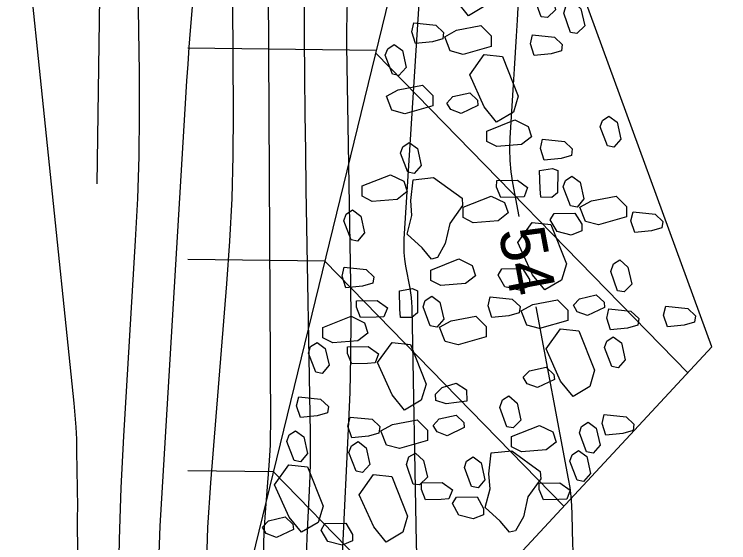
# Model space of a CAD drawing. Extents: x 2384780 to 2405861, y 547869 to 573706.
# Drawn here: x 2395733.03 to 2395764.13, y 554977.54 to 555000.54 of the extents above; entities that cross this region are included whole.
import ezdxf

# ---------------------------------------------------------------- set-up
doc = ezdxf.new("R2010")
doc.units = 0
for name, color, linetype in [('Old_Level_59', 7, 'Continuous'), ('Old_Level_6', 7, 'Continuous'), ('Old_Level_60', 7, 'Continuous'), ('Old_Level_61', 7, 'Continuous'), ('Old_Level_63', 7, 'Continuous')]:
    doc.layers.add(name, color=color, linetype=linetype)

msp = doc.modelspace()

# ---------------------------------------------------------------- linework, layer by layer
at = {"layer": 'Old_Level_59'}
msp.add_line((2395745.21652, 555642.5327), (2395736.63026, 554993.15804), dxfattribs=at)
at = {"layer": 'Old_Level_6'}
for p, q in [((2395740.58375, 554965.35), (2395752.76225, 555015.2)), ((2395763.39525, 554986.06325), (2395752.76225, 555015.2)), ((2395748.795, 554998.96075), (2395740.58975, 554999.0645)), ((2395748.7935, 554998.837), (2395762.3475, 554984.93525)), ((2395746.55525, 554989.79325), (2395740.588, 554989.86875)), ((2395746.55525, 554989.79325), (2395756.9535, 554979.12825)), ((2395744.11375, 554965.30525), (2395763.39525, 554986.06325)), ((2395744.31575, 554980.62625), (2395740.5865, 554980.6735)), ((2395744.31575, 554980.62625), (2395751.50025, 554973.2575))]:
    msp.add_line(p, q, dxfattribs=at)
for points in [[(2395752.8005, 555000.4735), (2395752.2625, 555001.13475), (2395751.62975, 555002.54075), (2395752.257, 555003.415), (2395753.05775, 555003.3265), (2395753.74125, 555001.60575), (2395753.5295, 555000.905), (2395752.8005, 555000.4735)], [(2395756.06625, 555001.78475), (2395756.4215, 555001.46475), (2395756.588, 555000.7325), (2395756.2485, 555000.3965), (2395755.968, 555000.435), (2395755.67125, 555001.27975), (2395755.78475, 555001.61675), (2395756.06625, 555001.78475)], [(2395757.34475, 555001.0935), (2395757.69975, 555000.774), (2395757.86625, 555000.041), (2395757.527, 554999.70525), (2395757.246, 554999.74375), (2395756.94925, 555000.5885), (2395757.06325, 555000.9255), (2395757.34475, 555001.0935)], [(2395751.683, 554999.47325), (2395751.23225, 554999.344), (2395750.501, 554999.27125), (2395750.334, 554999.77875), (2395750.4285, 555000.17225), (2395751.3855, 555000.0745), (2395751.72125, 554999.755), (2395751.683, 554999.47325)], [(2395751.77275, 554999.566), (2395752.28025, 554999.84525), (2395753.349, 555000.0485), (2395753.79825, 554999.59725), (2395753.79625, 554999.14625), (2395752.5765, 554998.7955), (2395752.0145, 554998.947), (2395751.77275, 554999.566)], [(2395756.84925, 554998.94875), (2395756.3985, 554998.8195), (2395755.66725, 554998.74675), (2395755.50025, 554999.254), (2395755.59475, 554999.64725), (2395756.55175, 554999.54975), (2395756.8875, 554999.23), (2395756.84925, 554998.94875)], [(2395749.57625, 554999.22675), (2395749.9315, 554998.9625), (2395750.09775, 554998.23075), (2395749.77775, 554997.87625), (2395749.4965, 554997.93325), (2395749.181, 554998.75975), (2395749.294, 554999.0405), (2395749.57625, 554999.22675)], [(2395754.02875, 554995.84475), (2395753.49025, 554996.5065), (2395752.8575, 554997.91175), (2395753.48525, 554998.7865), (2395754.28525, 554998.69825), (2395754.96875, 554996.97725), (2395754.7575, 554996.277), (2395754.02875, 554995.84475)], [(2395749.23025, 554996.9805), (2395749.73775, 554997.25975), (2395750.8065, 554997.463), (2395751.25575, 554997.01175), (2395751.25375, 554996.56075), (2395750.034, 554996.21), (2395749.472, 554996.3615), (2395749.23025, 554996.9805)], [(2395751.866, 554996.676), (2395752.12975, 554996.95625), (2395752.86125, 554997.12225), (2395753.1975, 554996.80225), (2395753.216, 554996.577), (2395752.4825, 554996.22325), (2395752.03325, 554996.394), (2395751.866, 554996.676)], [(2395755.5495, 554995.21), (2395755.11725, 554994.874), (2395754.03425, 554994.785), (2395753.59825, 554995.01075), (2395753.6, 554995.4605), (2395754.82075, 554995.94325), (2395755.40125, 554995.6605), (2395755.5495, 554995.21)], [(2395758.9165, 554996.10675), (2395759.27175, 554995.84275), (2395759.4375, 554995.111), (2395759.13625, 554994.756), (2395758.85525, 554994.8135), (2395758.539, 554995.6395), (2395758.63425, 554995.91975), (2395758.9165, 554996.10675)], [(2395750.227, 554994.96225), (2395750.58225, 554994.69825), (2395750.748, 554993.9665), (2395750.44675, 554993.6115), (2395750.16575, 554993.669), (2395749.8495, 554994.495), (2395749.94475, 554994.77525), (2395750.227, 554994.96225)], [(2395757.285, 554994.401), (2395756.83425, 554994.27175), (2395756.103, 554994.199), (2395755.936, 554994.70625), (2395756.0305, 554995.0995), (2395756.9875, 554995.002), (2395757.32325, 554994.68225), (2395757.285, 554994.401)], [(2395755.95725, 554992.5785), (2395755.9215, 554992.93825), (2395755.90275, 554993.736), (2395756.46775, 554993.83075), (2395756.695, 554993.73875), (2395756.684, 554992.7695), (2395756.43975, 554992.56875), (2395755.95725, 554992.5785)], [(2395750.13375, 554992.8235), (2395749.70075, 554992.4875), (2395748.61825, 554992.3985), (2395748.18225, 554992.624), (2395748.18425, 554993.07375), (2395749.405, 554993.55675), (2395749.98525, 554993.274), (2395750.13375, 554992.8235)], [(2395751.289, 554993.442), (2395752.5235, 554992.5375), (2395752.55, 554992.21475), (2395751.9945, 554991.432), (2395751.79425, 554990.56725), (2395751.45025, 554989.95375), (2395751.19575, 554989.89075), (2395750.78275, 554990.37275), (2395750.136, 554990.9705), (2395750.34375, 554991.788), (2395750.2905, 554992.4335), (2395750.39125, 554993.342), (2395751.289, 554993.442)], [(2395757.3105, 554993.5005), (2395757.66575, 554993.23625), (2395757.8315, 554992.50475), (2395757.53025, 554992.1495), (2395757.24925, 554992.207), (2395756.933, 554993.03275), (2395757.02825, 554993.3135), (2395757.3105, 554993.5005)], [(2395755.22975, 554992.6035), (2395754.892, 554992.5855), (2395754.21725, 554992.56975), (2395754.03175, 554993.02), (2395754.032, 554993.30175), (2395754.93225, 554993.317), (2395755.38125, 554992.9965), (2395755.22975, 554992.6035)], [(2395754.52675, 554991.89425), (2395754.09375, 554991.55825), (2395753.01125, 554991.46925), (2395752.57525, 554991.69475), (2395752.57725, 554992.1445), (2395753.798, 554992.6275), (2395754.37825, 554992.34475), (2395754.52675, 554991.89425)], [(2395757.65475, 554992.1495), (2395758.1625, 554992.42875), (2395759.231, 554992.63175), (2395759.6805, 554992.1805), (2395759.678, 554991.7295), (2395758.45875, 554991.37875), (2395757.89675, 554991.53), (2395757.65475, 554992.1495)], [(2395747.76075, 554992.02475), (2395748.116, 554991.7605), (2395748.28175, 554991.029), (2395747.9805, 554990.67375), (2395747.6995, 554990.73125), (2395747.38325, 554991.557), (2395747.4785, 554991.83775), (2395747.76075, 554992.02475)], [(2395757.732, 554991.12025), (2395757.281, 554990.93425), (2395756.663, 554991.08725), (2395756.36525, 554991.59425), (2395756.5345, 554991.875), (2395757.4355, 554991.88975), (2395757.7335, 554991.4015), (2395757.732, 554991.12025)], [(2395761.228, 554991.243), (2395760.77725, 554991.11375), (2395760.046, 554991.041), (2395759.879, 554991.54825), (2395759.9735, 554991.9415), (2395760.9305, 554991.844), (2395761.26625, 554991.52425), (2395761.228, 554991.243)], [(2395756.127, 554988.5425), (2395755.589, 554989.20375), (2395754.95625, 554990.60975), (2395755.5835, 554991.484), (2395756.38425, 554991.3955), (2395757.06775, 554989.67475), (2395756.856, 554988.974), (2395756.127, 554988.5425)], [(2395753.11375, 554989.1615), (2395752.68125, 554988.825), (2395751.5985, 554988.73625), (2395751.162, 554988.96175), (2395751.164, 554989.41225), (2395752.38475, 554989.89475), (2395752.96525, 554989.61175), (2395753.11375, 554989.1615)], [(2395759.39275, 554989.85375), (2395759.748, 554989.53375), (2395759.9145, 554988.8015), (2395759.575, 554988.4655), (2395759.2945, 554988.504), (2395758.99775, 554989.34875), (2395759.11125, 554989.68575), (2395759.39275, 554989.85375)], [(2395748.64875, 554988.83875), (2395748.198, 554988.7095), (2395747.46675, 554988.63675), (2395747.29975, 554989.144), (2395747.39425, 554989.53725), (2395748.35125, 554989.43975), (2395748.687, 554989.12), (2395748.64875, 554988.83875)], [(2395755.4585, 554988.71425), (2395755.008, 554988.5285), (2395754.39, 554988.68125), (2395754.09175, 554989.18825), (2395754.2615, 554989.4695), (2395755.16175, 554989.48375), (2395755.46, 554988.99525), (2395755.4585, 554988.71425)], [(2395749.852, 554987.35125), (2395749.81625, 554987.711), (2395749.7975, 554988.50875), (2395750.3625, 554988.6035), (2395750.58975, 554988.5115), (2395750.57875, 554987.54225), (2395750.3345, 554987.3415), (2395749.852, 554987.35125)], [(2395749.1245, 554987.37625), (2395748.78675, 554987.35825), (2395748.112, 554987.3425), (2395747.9265, 554987.79275), (2395747.92675, 554988.0745), (2395748.827, 554988.08975), (2395749.276, 554987.76925), (2395749.1245, 554987.37625)], [(2395751.20525, 554988.27325), (2395751.5605, 554988.009), (2395751.72625, 554987.2775), (2395751.425, 554986.92225), (2395751.144, 554986.97975), (2395750.82775, 554987.8055), (2395750.923, 554988.08625), (2395751.20525, 554988.27325)], [(2395755.0095, 554987.54225), (2395754.55875, 554987.413), (2395753.8275, 554987.34025), (2395753.6605, 554987.84775), (2395753.755, 554988.24125), (2395754.712, 554988.1435), (2395755.04775, 554987.824), (2395755.0095, 554987.54225)], [(2395755.09925, 554987.635), (2395755.60675, 554987.91425), (2395756.6755, 554988.1175), (2395757.12475, 554987.66625), (2395757.12275, 554987.21525), (2395755.903, 554986.8645), (2395755.341, 554987.016), (2395755.09925, 554987.635)], [(2395757.37225, 554987.8795), (2395757.63575, 554988.16025), (2395758.36825, 554988.326), (2395758.7045, 554988.006), (2395758.722, 554987.781), (2395757.9895, 554987.427), (2395757.54025, 554987.59775), (2395757.37225, 554987.8795)], [(2395762.64925, 554987.13525), (2395762.1985, 554987.006), (2395761.46725, 554986.93325), (2395761.30025, 554987.4405), (2395761.39475, 554987.83375), (2395762.35175, 554987.73625), (2395762.6875, 554987.4165), (2395762.64925, 554987.13525)], [(2395760.17575, 554987.01775), (2395759.725, 554986.8885), (2395758.99375, 554986.81575), (2395758.82675, 554987.323), (2395758.92125, 554987.71625), (2395759.87825, 554987.61875), (2395760.214, 554987.299), (2395760.17575, 554987.01775)], [(2395748.4215, 554986.667), (2395747.9885, 554986.331), (2395746.906, 554986.242), (2395746.47, 554986.4675), (2395746.472, 554986.91725), (2395747.69275, 554987.40025), (2395748.273, 554987.1175), (2395748.4215, 554986.667)], [(2395751.5495, 554986.92225), (2395752.05725, 554987.2015), (2395753.12575, 554987.4045), (2395753.57525, 554986.95325), (2395753.57275, 554986.50225), (2395752.3535, 554986.1515), (2395751.7915, 554986.30275), (2395751.5495, 554986.92225)], [(2395757.35525, 554983.91375), (2395756.81675, 554984.5755), (2395756.184, 554985.98075), (2395756.81175, 554986.8555), (2395757.61175, 554986.76725), (2395758.29525, 554985.04625), (2395758.084, 554984.346), (2395757.35525, 554983.91375)], [(2395746.21475, 554986.264), (2395746.57, 554985.99975), (2395746.73575, 554985.26825), (2395746.4345, 554984.913), (2395746.1535, 554984.9705), (2395745.83725, 554985.79625), (2395745.9325, 554986.077), (2395746.21475, 554986.264)], [(2395750.02175, 554983.31525), (2395749.48375, 554983.9765), (2395748.851, 554985.3825), (2395749.47825, 554986.25675), (2395750.279, 554986.16825), (2395750.9625, 554984.4475), (2395750.75075, 554983.74675), (2395750.02175, 554983.31525)], [(2395759.10775, 554986.5055), (2395759.463, 554986.2415), (2395759.62875, 554985.50975), (2395759.3275, 554985.15475), (2395759.0465, 554985.21225), (2395758.73025, 554986.03825), (2395758.8255, 554986.3185), (2395759.10775, 554986.5055)], [(2395748.741, 554985.3675), (2395748.4035, 554985.35), (2395747.728, 554985.33425), (2395747.5425, 554985.784), (2395747.544, 554986.06625), (2395748.44375, 554986.081), (2395748.893, 554985.76075), (2395748.741, 554985.3675)], [(2395755.1925, 554984.745), (2395755.45625, 554985.02525), (2395756.18775, 554985.19125), (2395756.524, 554984.87125), (2395756.5425, 554984.646), (2395755.809, 554984.29225), (2395755.35975, 554984.463), (2395755.1925, 554984.745)], [(2395751.37275, 554984.0155), (2395751.655, 554984.29575), (2395752.2745, 554984.481), (2395752.723, 554984.19775), (2395752.74025, 554983.70975), (2395751.83975, 554983.5825), (2395751.39025, 554983.73375), (2395751.37275, 554984.0155)], [(2395746.668, 554983.19275), (2395746.21725, 554983.0635), (2395745.486, 554982.99075), (2395745.319, 554983.498), (2395745.4135, 554983.89125), (2395746.3705, 554983.79375), (2395746.70625, 554983.474), (2395746.668, 554983.19275)], [(2395754.566, 554983.93525), (2395754.921, 554983.61575), (2395755.0875, 554982.88275), (2395754.74825, 554982.547), (2395754.46725, 554982.5855), (2395754.1705, 554983.43025), (2395754.2845, 554983.76725), (2395754.566, 554983.93525)], [(2395751.267, 554982.65225), (2395751.5305, 554982.933), (2395752.263, 554983.09875), (2395752.59925, 554982.77875), (2395752.61675, 554982.55375), (2395751.88425, 554982.19975), (2395751.435, 554982.3705), (2395751.267, 554982.65225)], [(2395759.971, 554982.425), (2395759.52025, 554982.29575), (2395758.789, 554982.223), (2395758.622, 554982.73025), (2395758.7165, 554983.1235), (2395759.6735, 554983.026), (2395760.00925, 554982.70625), (2395759.971, 554982.425)], [(2395748.90425, 554982.315), (2395748.4535, 554982.18575), (2395747.72225, 554982.113), (2395747.55525, 554982.6205), (2395747.64975, 554983.014), (2395748.60675, 554982.91625), (2395748.9425, 554982.59675), (2395748.90425, 554982.315)], [(2395748.994, 554982.40775), (2395749.5015, 554982.687), (2395750.57025, 554982.89025), (2395751.0195, 554982.439), (2395751.0175, 554981.988), (2395749.79775, 554981.63725), (2395749.23575, 554981.78875), (2395748.994, 554982.40775)], [(2395758.0105, 554982.78875), (2395758.36575, 554982.5245), (2395758.5315, 554981.793), (2395758.23025, 554981.43775), (2395757.94925, 554981.49525), (2395757.633, 554982.321), (2395757.72825, 554982.60175), (2395758.0105, 554982.78875)], [(2395756.62325, 554981.91925), (2395756.19075, 554981.58275), (2395755.108, 554981.494), (2395754.6715, 554981.7195), (2395754.6735, 554982.17), (2395755.89425, 554982.6525), (2395756.47475, 554982.3695), (2395756.62325, 554981.91925)], [(2395745.2765, 554982.419), (2395745.63175, 554982.15475), (2395745.7975, 554981.42325), (2395745.49625, 554981.068), (2395745.21525, 554981.1255), (2395744.899, 554981.95125), (2395744.99425, 554982.232), (2395745.2765, 554982.419)], [(2395747.99625, 554981.94425), (2395748.3515, 554981.68), (2395748.51775, 554980.94825), (2395748.19775, 554980.59375), (2395747.9165, 554980.65075), (2395747.601, 554981.47725), (2395747.714, 554981.758), (2395747.99625, 554981.94425)], [(2395754.6875, 554981.54975), (2395755.922, 554980.64525), (2395755.9485, 554980.3225), (2395755.393, 554979.53975), (2395755.19275, 554978.675), (2395754.84875, 554978.0615), (2395754.59425, 554977.9985), (2395754.18125, 554978.4805), (2395753.5345, 554979.07825), (2395753.74225, 554979.89575), (2395753.689, 554980.54125), (2395753.78975, 554981.44975), (2395754.6875, 554981.54975)], [(2395757.59625, 554981.5545), (2395757.9515, 554981.29025), (2395758.11725, 554980.55875), (2395757.816, 554980.2035), (2395757.535, 554980.261), (2395757.21875, 554981.08675), (2395757.314, 554981.3675), (2395757.59625, 554981.5545)], [(2395750.496, 554981.4485), (2395750.851, 554981.129), (2395751.0175, 554980.396), (2395750.67825, 554980.06025), (2395750.39725, 554980.09875), (2395750.1005, 554980.9435), (2395750.2145, 554981.2805), (2395750.496, 554981.4485)], [(2395753.0025, 554981.27825), (2395753.35775, 554981.01425), (2395753.5235, 554980.2825), (2395753.22225, 554979.9275), (2395752.94125, 554979.985), (2395752.625, 554980.811), (2395752.72025, 554981.09125), (2395753.0025, 554981.27825)], [(2395745.53425, 554977.998), (2395744.99625, 554978.65925), (2395744.3635, 554980.06525), (2395744.99075, 554980.9395), (2395745.7915, 554980.851), (2395746.475, 554979.13025), (2395746.26325, 554978.4295), (2395745.53425, 554977.998)], [(2395749.217, 554977.567), (2395748.6785, 554978.22875), (2395748.04575, 554979.634), (2395748.6735, 554980.50875), (2395749.4735, 554980.4205), (2395750.157, 554978.6995), (2395749.94575, 554977.99925), (2395749.217, 554977.567)], [(2395751.95375, 554979.44825), (2395751.616, 554979.43025), (2395750.94125, 554979.4145), (2395750.75575, 554979.86475), (2395750.756, 554980.1465), (2395751.65625, 554980.16175), (2395752.10525, 554979.84125), (2395751.95375, 554979.44825)], [(2395757.08225, 554979.438), (2395756.7445, 554979.42), (2395756.06975, 554979.40425), (2395755.88425, 554979.8545), (2395755.8845, 554980.13625), (2395756.78475, 554980.1515), (2395757.23375, 554979.831), (2395757.08225, 554979.438)], [(2395753.4585, 554978.7555), (2395753.00825, 554978.58825), (2395752.38975, 554978.741), (2395752.1105, 554979.248), (2395752.27975, 554979.52875), (2395753.18, 554979.54425), (2395753.45975, 554979.0375), (2395753.4585, 554978.7555)], [(2395743.83325, 554978.22075), (2395744.097, 554978.501), (2395744.8285, 554978.667), (2395745.16475, 554978.347), (2395745.18325, 554978.12175), (2395744.44975, 554977.768), (2395744.0005, 554977.93875), (2395743.83325, 554978.22075)], [(2395747.7565, 554977.6235), (2395747.3055, 554977.4375), (2395746.6875, 554977.5905), (2395746.38975, 554978.0975), (2395746.559, 554978.37825), (2395747.46, 554978.393), (2395747.758, 554977.90475), (2395747.7565, 554977.6235)]]:
    msp.add_lwpolyline(points, dxfattribs=at)
at = {"layer": 'Old_Level_60'}
for points in [[(2395756.1595, 555028.2625), (2395756.10675, 555027.00325), (2395756.06175, 555025.744), (2395756.0245, 555024.48425), (2395755.893, 555019.5505), (2395755.86125, 555018.4935), (2395755.82225, 555017.4365), (2395755.7765, 555016.38), (2395755.7235, 555015.32375), (2395754.918, 555000.29075), (2395754.87925, 554999.585), (2395754.839, 554998.8795), (2395754.79675, 554998.17375), (2395754.753, 554997.4685), (2395754.60725, 554995.16425), (2395754.59125, 554994.67125), (2395754.606, 554994.18025), (2395754.6515, 554993.69125), (2395754.7275, 554993.204), (2395755.003, 554991.73925)], [(2395737.67425, 554961.185), (2395737.6705, 554962.69), (2395737.57875, 554973.1885), (2395737.57825, 554975.43775), (2395737.616, 554977.68575), (2395737.69225, 554979.933), (2395737.807, 554982.17925), (2395738.315, 554990.702), (2395738.40675, 554992.52875), (2395738.46475, 554994.356), (2395738.4885, 554996.18425), (2395738.4785, 554998.01325), (2395738.383, 555004.4555), (2395738.38275, 555005.83525), (2395738.4235, 555007.213), (2395738.50475, 555008.589), (2395738.62675, 555009.96325), (2395740.422, 555027.28625), (2395740.42425, 555027.30875)], [(2395745.618, 555007.17375), (2395745.65825, 554999.5005), (2395745.66925, 554997.85625), (2395745.685, 554996.212), (2395745.7055, 554994.568), (2395745.731, 554992.92375), (2395745.91, 554982.3135), (2395745.9155, 554981.688), (2395745.9105, 554981.0625), (2395745.89525, 554980.43725), (2395745.86975, 554979.81225), (2395745.769, 554977.77075), (2395745.74775, 554977.33325), (2395745.7265, 554976.89575), (2395745.70575, 554976.45825), (2395745.68525, 554976.02075), (2395745.552, 554973.15675), (2395745.52625, 554972.543), (2395745.50675, 554971.929), (2395745.49325, 554971.31475), (2395745.48575, 554970.7005), (2395745.377, 554956.08875)], [(2395736.028, 554950.66925), (2395735.78325, 554978.6085), (2395735.78325, 554978.65575), (2395735.784, 554978.70325), (2395735.78575, 554978.7505), (2395735.788, 554978.79775), (2395735.79725, 554978.952), (2395735.799, 554978.985), (2395735.8, 554979.01825), (2395735.8005, 554979.05125), (2395735.80025, 554979.08425), (2395735.764, 554981.52525), (2395735.7505, 554982.04775), (2395735.7255, 554982.56975), (2395735.689, 554983.09125), (2395735.64075, 554983.61175), (2395733.403, 555005.222)], [(2395739.831, 554949.789), (2395740.51125, 554966.0505), (2395740.568, 554966.70725), (2395740.665, 554966.9335), (2395740.8025, 554966.72925), (2395740.9805, 554966.0945), (2395741.62775, 554963.31775), (2395741.74575, 554962.8735), (2395741.82225, 554962.7305), (2395741.85725, 554962.88875), (2395741.85075, 554963.3485), (2395741.44675, 554972.3995), (2395741.39075, 554974.33825), (2395741.3955, 554976.27625), (2395741.46125, 554978.213), (2395741.588, 554980.1485), (2395742.292, 554988.81175), (2395742.42275, 554990.669), (2395742.51325, 554992.5275), (2395742.56375, 554994.38775), (2395742.57425, 554996.2495), (2395742.536, 555003.50925)], [(2395750.78775, 555003.3005), (2395749.99425, 554990.76825), (2395749.98475, 554990.4705), (2395749.9935, 554990.17375), (2395750.021, 554989.87825), (2395750.067, 554989.58375), (2395750.2475, 554988.624), (2395750.28175, 554988.418), (2395750.3075, 554988.211), (2395750.3245, 554988.003), (2395750.333, 554987.79425), (2395750.533, 554977.52475), (2395750.567, 554976.1435), (2395750.615, 554974.763), (2395750.67675, 554973.383), (2395750.75275, 554972.00375), (2395751.02375, 554967.4985), (2395751.1025, 554966.53625), (2395751.22275, 554965.58), (2395751.38425, 554964.63), (2395751.587, 554963.686), (2395753.6365, 554955.061)], [(2395738.486, 554948.08775), (2395739.26725, 554966.76425), (2395739.30775, 554967.907), (2395739.334, 554969.04975), (2395739.3455, 554970.193), (2395739.34275, 554971.33625), (2395739.31, 554975.0715), (2395739.31, 554975.87175), (2395739.3235, 554976.67175), (2395739.3505, 554977.47125), (2395739.39125, 554978.2705), (2395740.502, 554996.90475), (2395740.54775, 554997.63925), (2395740.5975, 554998.3735), (2395740.651, 554999.10725), (2395740.70875, 554999.841), (2395740.91925, 555002.4305)], [(2395747.52725, 555001.19725), (2395747.50425, 555000.52325), (2395747.49525, 554999.84875), (2395747.49975, 554999.17425), (2395747.6745, 554988.8305), (2395747.688, 554987.247), (2395747.6755, 554985.66375), (2395747.63675, 554984.081), (2395747.572, 554982.49875), (2395747.3175, 554977.3305), (2395747.26325, 554976.223), (2395747.20975, 554975.1155), (2395747.15725, 554974.008), (2395747.12625, 554973.34825)], [(2395755.742, 554987.80825), (2395757.1485, 554980.329), (2395757.21275, 554979.9435), (2395757.26075, 554979.55625), (2395757.29275, 554979.16725), (2395757.3085, 554978.7765), (2395757.3335, 554977.4855), (2395757.34025, 554977.2175), (2395757.3495, 554976.94975), (2395757.3615, 554976.682), (2395757.37625, 554976.41425), (2395757.42875, 554975.54025), (2395757.444, 554975.3535), (2395757.4675, 554975.16775), (2395757.49875, 554974.9835), (2395757.538, 554974.80025), (2395759.808, 554965.2485), (2395760.3075, 554963.881), (2395760.96125, 554963.3335), (2395761.7695, 554963.60575), (2395762.73225, 554964.69775), (2395766.129, 554969.60475)]]:
    msp.add_lwpolyline(points, dxfattribs=at)
at = {"layer": 'Old_Level_61'}
msp.add_lwpolyline([(2395744.209, 554960.12925), (2395744.25, 554965.65025), (2395744.25125, 554967.02975), (2395744.23475, 554968.40925), (2395744.2, 554969.788), (2395744.1475, 554971.16675), (2395743.9165, 554976.341), (2395743.89825, 554976.97025), (2395743.9, 554977.59875), (2395743.92125, 554978.22725), (2395743.9625, 554978.85525), (2395744.129, 554980.906), (2395744.16, 554981.34575), (2395744.1815, 554981.78575), (2395744.1935, 554982.22625), (2395744.19575, 554982.66675), (2395744.082, 555004.381)], dxfattribs=at)
at = {"layer": 'Old_Level_63'}
msp.add_ellipse((2395755.96079, 555348.13292), major_axis=(22.11149, 449.92249), ratio=0.51995182, dxfattribs=at)

# ---------------------------------------------------------------- texts
at = {"layer": 'Old_Level_60'}
msp.add_text('54', height=2, rotation=280.64935, dxfattribs=at).set_placement((2395754.1045, 554991.10575))

doc.saveas('drawing.dxf')
